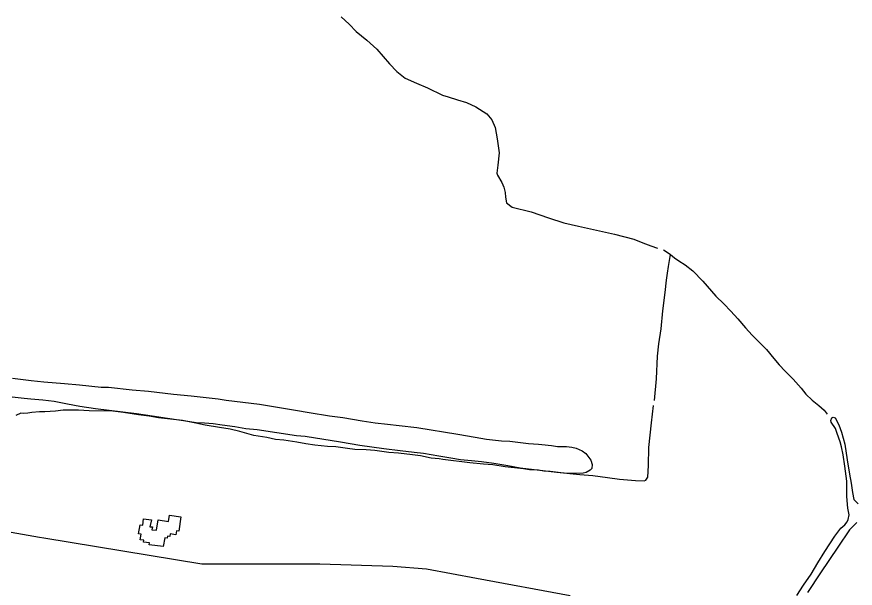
# Model space of a CAD drawing. Extents: x 3297735 to 3335592, y 670436 to 695807.
# Drawn here: x 3328762 to 3330846, y 681158 to 682578 of the extents above; entities that cross this region are included whole.
import ezdxf

# ---------------------------------------------------------------- set-up
doc = ezdxf.new("R2010")
doc.units = 0
for name, color, linetype in [('V-BLDG-OTLN', 7, 'Continuous'), ('V-ROAD-CNTR', 7, 'Continuous'), ('V-SITE-VEGE', 7, 'Continuous'), ('V-TOPO-SHOR', 7, 'Continuous')]:
    doc.layers.add(name, color=color, linetype=linetype)

msp = doc.modelspace()

# ---------------------------------------------------------------- linework, layer by layer
at = {"layer": 'V-BLDG-OTLN'}
msp.add_lwpolyline([(3329109.3, 681302.5), (3329113.1, 681328), (3329138.5, 681324.2), (3329140.9, 681339.9), (3329169.7, 681335.5), (3329164.3, 681299.4), (3329158.5, 681300.3), (3329157.1, 681291), (3329143.2, 681293.1), (3329142.3, 681286.5), (3329136.6, 681287.3), (3329135.9, 681282.4), (3329129.9, 681282.9), (3329125.9, 681261.4), (3329090.7, 681266.1), (3329091.5, 681270.9), (3329076.9, 681272.5), (3329077.7, 681277.4), (3329068.7, 681278.2), (3329071, 681292.7), (3329064.1, 681293.5), (3329068.6, 681315.6), (3329074.8, 681314.8), (3329076.5, 681330.7), (3329096.5, 681328.3), (3329092.8, 681310.4), (3329099, 681310.3), (3329097.5, 681303.4)], close=True, dxfattribs=at)
at = {"layer": 'V-ROAD-CNTR'}
for points in [[(3328747.7, 681297), (3328761.9, 681294.8), (3328776.1, 681292.5), (3328790.2, 681290.1), (3328804.4, 681287.6), (3328818.5, 681285.1), (3328828.7, 681283.2)], [(3328828.7, 681283.2), (3329221.8, 681218.8), (3329515.2, 681218.4), (3329696.5, 681212.5), (3329780.2, 681206.6), (3329904.1, 681182.9), (3330137.4, 681139.8)]]:
    msp.add_lwpolyline(points, dxfattribs=at)
at = {"layer": 'V-SITE-VEGE'}
for points in [[(3328750.7, 681680.3), (3328797, 681674.1), (3328828.8, 681670.9), (3328880.6, 681666.4), (3328917.9, 681663.1), (3328971.5, 681657.7), (3328989.7, 681657.4), (3329048.7, 681651), (3329088.7, 681647.6), (3329151.4, 681640.3), (3329195, 681635.9), (3329262.2, 681628.5), (3329282.2, 681625.4), (3329364.8, 681615), (3329454.7, 681600.8), (3329488.3, 681594.8), (3329539.1, 681586.7), (3329571.8, 681582.6), (3329619.9, 681573.6), (3329652.6, 681569.4), (3329683.4, 681565.3), (3329712.5, 681562.1), (3329756.1, 681557.8), (3329857.8, 681540.7), (3329901.3, 681533.6), (3329929.5, 681528.6), (3329966.7, 681524.4), (3329987.6, 681523.1), (3330033.9, 681517.8), (3330058.5, 681515.6), (3330066.7, 681515.5), (3330091.2, 681512.4), (3330105.7, 681510.3), (3330128.5, 681510), (3330141.2, 681508.9), (3330152, 681506), (3330167.4, 681499.3), (3330176.4, 681492.8), (3330188.9, 681476.2), (3330192.3, 681465.3), (3330191.3, 681455.3), (3330186.7, 681451.7), (3330177.5, 681445.5), (3330169.3, 681443.8), (3330149.2, 681443.2), (3330131.9, 681443.5), (3330113.8, 681444.7), (3330087.4, 681447.8), (3330072, 681449), (3330058.3, 681451), (3330036.5, 681452.3), (3330021.1, 681454.4), (3329975.7, 681459.6), (3329944.8, 681464.7), (3329922.1, 681465.9), (3329887.6, 681469.2), (3329820.4, 681477.6), (3329811.3, 681479.5), (3329792.2, 681480.8), (3329765, 681486.7), (3329745, 681489.7), (3329710.5, 681493.9), (3329686.9, 681495.2), (3329651.5, 681500.3), (3329630.5, 681501.5), (3329602.4, 681502.9), (3329584.2, 681505), (3329555.1, 681509.1), (3329534.2, 681510.4), (3329502.4, 681513.6), (3329480.6, 681516.7), (3329457.9, 681520.7), (3329425.3, 681525.8), (3329404.4, 681527.9), (3329383.5, 681532.8), (3329350.8, 681537.9), (3329316.4, 681547.5), (3329291.9, 681553.4), (3329265.6, 681557.4), (3329230.2, 681563.5), (3329206.6, 681568.4)], [(3329206.6, 681568.4), (3329174, 681574.4), (3329151.3, 681577.5), (3329114, 681581.7), (3329090.4, 681585.7), (3329064.1, 681588.9), (3329026.9, 681594.9), (3329000.5, 681598.1), (3328941.4, 681599), (3328915, 681600.3), (3328901.4, 681600.6), (3328876.8, 681600.1), (3328857.7, 681597.6), (3328831.2, 681596.2), (3328818.5, 681596.4), (3328799.4, 681594.9), (3328789.3, 681593.3), (3328777.5, 681592.5), (3328772, 681592.6), (3328759.2, 681587.4)]]:
    msp.add_lwpolyline(points, dxfattribs=at)
at = {"layer": 'V-TOPO-SHOR'}
for points in [[(3329568.1, 682578), (3329587.7, 682559.4), (3329605.5, 682541.7), (3329632, 682519.7), (3329656.8, 682497.4), (3329688.2, 682461.4), (3329706.5, 682441.9), (3329726.9, 682425.3), (3329755.1, 682413.1), (3329782.7, 682401.7), (3329820.3, 682383.3), (3329834.4, 682378.7), (3329857.4, 682371.8), (3329879.4, 682364.6), (3329902.6, 682354.2), (3329930.1, 682336.9), (3329942.9, 682321.9), (3329951.2, 682303.2), (3329955.5, 682275), (3329960.5, 682239.7), (3329957.4, 682209.6), (3329955, 682189.3), (3329956.7, 682184.2), (3329967.3, 682166.6), (3329972.5, 682155), (3329975.5, 682141.6), (3329976.8, 682129.8), (3329979.2, 682115.3), (3329993, 682105), (3330040.1, 682093), (3330083.6, 682078.1), (3330121.9, 682066), (3330158.1, 682057.4), (3330247.4, 682038.2), (3330295.4, 682025.3), (3330318, 682016.4), (3330337.7, 682009), (3330354.7, 682003.1)], [(3330369.1, 681998.7), (3330381.2, 681991.7), (3330387.1, 681987), (3330396.9, 681979.1), (3330407.8, 681971.5), (3330423, 681961.2), (3330442, 681946.7), (3330467.3, 681920.9), (3330499.2, 681883.4), (3330519, 681864.4), (3330536.8, 681846.4), (3330554.5, 681827.2), (3330573.4, 681805), (3330589.6, 681787), (3330608.3, 681769), (3330625.4, 681751.3), (3330644, 681729.1), (3330657, 681712.9), (3330672.2, 681697), (3330692, 681677.2), (3330711.7, 681655.3), (3330723.6, 681640.6), (3330738.7, 681625), (3330755.4, 681612), (3330768.8, 681600.8), (3330776.5, 681590.9)], [(3330347.1, 681624.1), (3330351.9, 681678.5), (3330354.3, 681734.6), (3330358, 681765.3), (3330363.4, 681802.5), (3330367.9, 681847), (3330373.4, 681892.5), (3330376.8, 681923.5), (3330379.2, 681940.6), (3330381.8, 681957.1), (3330387.1, 681987)], [(3328750.3, 681633.4), (3328780.1, 681630.3), (3328796.3, 681628.8), (3328826.4, 681626), (3328854.2, 681622.9), (3328887.8, 681616.1), (3328918.5, 681610.3), (3328957.4, 681604.7), (3329059.2, 681592.4), (3329103.8, 681585.2), (3329136.2, 681580.8), (3329164.8, 681576.5), (3329187.2, 681572.9), (3329207.9, 681570.2), (3329228, 681569), (3329249.5, 681567.2), (3329272, 681564.4), (3329303.8, 681559.8), (3329330.7, 681555.2), (3329359.6, 681552.1), (3329457.2, 681537.5), (3329478.8, 681536), (3329566.1, 681521.9), (3329614.5, 681513.7), (3329673.8, 681504.8), (3329714.5, 681500.3), (3329749.9, 681496.5), (3329772.9, 681493.4), (3329811, 681486.9), (3329841.1, 681482), (3329864.7, 681478.1), (3329891.8, 681475), (3329917.2, 681472.5), (3329947.9, 681468.8), (3329982.7, 681462.6), (3330012.8, 681457.1), (3330104.6, 681446.7), (3330161.8, 681440.5), (3330193.4, 681438.2), (3330230.3, 681432.9), (3330259.8, 681428.9), (3330299.4, 681425.6), (3330321.6, 681425.2), (3330325.7, 681426.3), (3330330.3, 681434.3), (3330332.5, 681462.6), (3330333.2, 681507.3), (3330339.8, 681568.9), (3330344.6, 681612)], [(3330700.6, 681140), (3330717.7, 681165.8), (3330736.2, 681193.2), (3330753, 681220.8), (3330770.4, 681249.3), (3330795.6, 681287.5), (3330810.5, 681306.9), (3330820.1, 681315.9), (3330825.9, 681322.7), (3330828.7, 681328.5), (3330831.2, 681340.1), (3330827.6, 681356.8), (3330824.8, 681385.6), (3330824.8, 681424.2), (3330820.4, 681461.1), (3330815.8, 681489.1), (3330811.7, 681509.6), (3330808.6, 681521.6), (3330801.5, 681542.8), (3330796.9, 681555.3), (3330785.9, 681570.9), (3330785.1, 681574.8), (3330787.6, 681581.6), (3330791.2, 681582.7), (3330796.2, 681581.4), (3330805.4, 681564.4), (3330811.6, 681545.6)], [(3330811.6, 681545.6), (3330819.8, 681516), (3330826.3, 681476.7), (3330831.6, 681441.6), (3330835.7, 681418.7), (3330839.2, 681395.8), (3330842.8, 681378.8), (3330853.3, 681367.9)], [(3330849.9, 681321.1), (3330831.8, 681303.3), (3330802.6, 681260.4), (3330760, 681196), (3330727.2, 681147.6)]]:
    msp.add_lwpolyline(points, dxfattribs=at)

doc.saveas('drawing.dxf')
